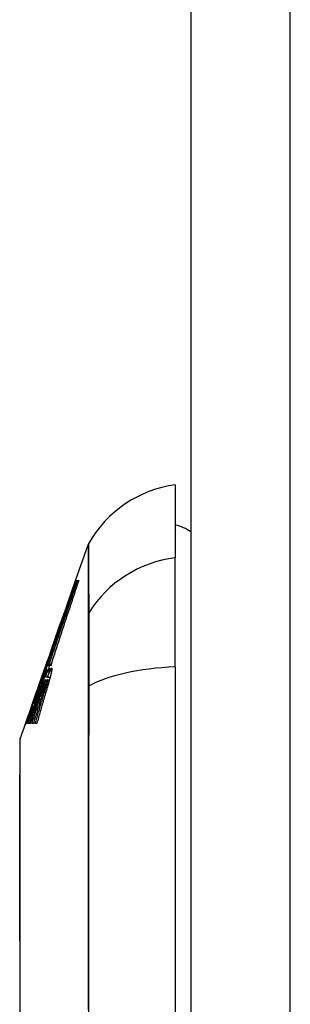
# Model space of a CAD drawing. Header units: inches. Extents: x 20 to 683, y 61 to 320.
# Tile 288 of 400: x 399.703 to 399.973, y 195.827 to 196.809. Entities that reach past the tile are written whole.
import ezdxf

# ---------------------------------------------------------------- set-up
doc = ezdxf.new("R2010")
doc.units = ezdxf.units.IN
doc.header["$MEASUREMENT"] = 0
doc.layers.add('Visible Edges(ANSI)', color=7, linetype='Continuous', lineweight=25)
doc.layers.add('Visible Tangent Edges(ANSI)', color=7, linetype='Continuous', lineweight=25)

msp = doc.modelspace()

# ---------------------------------------------------------------- linework, layer by layer
at = {"layer": 'Visible Edges(ANSI)'}
for p, q in [((399.874, 180.87473), (399.874, 210.59473)), ((399.85825, 196.34497), (399.85825, 196.2722)), ((399.75893, 196.24962), (399.77134, 196.28507)), ((399.85825, 196.16342), (399.85825, 196.2722)), ((399.7497, 196.22324), (399.75893, 196.24962)), ((399.75831, 196.24739), (399.75883, 196.24739)), ((399.75894, 196.24962), (399.7596, 196.24962)), ((399.75909, 196.24962), (399.7591, 196.24962)), ((399.7591, 196.24962), (399.75911, 196.24962)), ((399.75911, 196.24962), (399.7596, 196.24962)), ((399.7597, 196.24962), (399.7606, 196.24962)), ((399.76073, 196.24962), (399.76199, 196.24962)), ((399.7497, 196.22324), (399.74698, 196.21547)), ((399.74232, 196.20214), (399.74683, 196.21504)), ((399.74698, 196.21547), (399.74683, 196.21504)), ((399.73862, 196.19158), (399.74232, 196.20214)), ((399.73454, 196.17992), (399.73862, 196.19158)), ((399.7344, 196.17951), (399.73097, 196.16974)), ((399.72721, 196.15897), (399.72881, 196.16355)), ((399.72998, 196.16285), (399.7279, 196.15716)), ((399.72883, 196.16362), (399.72881, 196.16355)), ((399.72883, 196.16362), (399.73097, 196.16974)), ((399.73019, 196.16482), (399.72951, 196.16482)), ((399.72976, 196.16614), (399.7298, 196.16614)), ((399.73066, 196.16469), (399.72998, 196.16285)), ((399.73019, 196.16482), (399.73036, 196.16482)), ((399.73193, 196.16469), (399.73066, 196.16469)), ((399.73211, 196.16272), (399.73276, 196.16469)), ((399.73276, 196.16469), (399.73215, 196.16469)), ((399.73276, 196.16469), (399.73299, 196.16469)), ((399.73399, 196.16614), (399.7346, 196.16614)), ((399.85825, 196.16342), (399.85825, 195.30604)), ((399.72163, 196.14305), (399.72721, 196.15897)), ((399.72432, 196.15065), (399.72543, 196.15387)), ((399.7282, 196.16055), (399.72865, 196.16055)), ((399.72877, 196.1533), (399.72879, 196.1533)), ((399.72879, 196.1533), (399.73094, 196.1533)), ((399.72934, 196.16055), (399.73008, 196.16055)), ((399.73039, 196.16055), (399.73115, 196.16055)), ((399.73088, 196.15309), (399.73353, 196.15309)), ((399.72163, 196.14305), (399.7204, 196.13953)), ((399.7242, 196.14657), (399.7249, 196.14657)), ((399.72444, 196.15092), (399.72475, 196.15092)), ((399.72851, 196.1504), (399.73095, 196.1504)), ((399.73095, 196.1504), (399.73281, 196.1504)), ((399.70949, 196.10835), (399.7204, 196.13953)), ((399.71997, 196.13518), (399.72069, 196.13518)), ((399.7204, 196.13953), (399.7206, 196.13953)), ((399.7206, 196.13953), (399.7209, 196.13953)), ((399.71506, 196.12358), (399.71536, 196.12358)), ((399.71647, 196.12389), (399.71731, 196.12389)), ((399.71768, 196.1302), (399.71714, 196.1302)), ((399.71129, 196.11343), (399.71254, 196.11696)), ((399.71246, 196.11664), (399.71287, 196.11664)), ((399.70361, 196.09154), (399.70949, 196.10835)), ((399.71022, 196.10701), (399.7096, 196.10701)), ((399.71248, 196.10701), (399.71139, 196.10701)), ((399.71389, 196.10701), (399.71276, 196.10701)), ((399.71685, 196.10701), (399.71549, 196.10701)), ((399.72022, 196.10701), (399.7187, 196.10701))]:
    msp.add_line(p, q, dxfattribs=at)
at = {"layer": 'Visible Edges(ANSI)', "flags": 128}
for points in [[(399.7596, 196.24962), (399.75832, 196.2459), (399.75702, 196.24215), (399.75572, 196.23838), (399.7544, 196.23459), (399.75308, 196.23077), (399.75176, 196.22694), (399.75043, 196.22309), (399.74909, 196.21922), (399.74775, 196.21535), (399.74641, 196.21146), (399.74507, 196.20757), (399.74372, 196.20367), (399.74238, 196.19976), (399.74103, 196.19585), (399.73969, 196.19195), (399.73834, 196.18804), (399.737, 196.18414), (399.73566, 196.18024), (399.73432, 196.17636), (399.73299, 196.17248), (399.73167, 196.16862), (399.73035, 196.16477), (399.72903, 196.16094), (399.72773, 196.15712)], [(399.7279, 196.15716), (399.7292, 196.16098), (399.73051, 196.16481), (399.73182, 196.16865), (399.73315, 196.17252), (399.73447, 196.17639), (399.73581, 196.18028), (399.73714, 196.18417), (399.73848, 196.18807), (399.73982, 196.19197), (399.74116, 196.19588), (399.7425, 196.19978), (399.74385, 196.20368), (399.74519, 196.20758), (399.74653, 196.21147), (399.74787, 196.21536), (399.7492, 196.21923), (399.75054, 196.2231), (399.75186, 196.22694), (399.75319, 196.23078), (399.7545, 196.23459), (399.75581, 196.23838), (399.75711, 196.24215), (399.75841, 196.2459), (399.7597, 196.24962)], [(399.72951, 196.16482), (399.7307, 196.16823), (399.73189, 196.17165), (399.73309, 196.17509), (399.73429, 196.17853), (399.7355, 196.18199), (399.7367, 196.18545), (399.73791, 196.18892), (399.73912, 196.19239), (399.74034, 196.19587), (399.74155, 196.19935), (399.74276, 196.20283), (399.74397, 196.20631), (399.74519, 196.20978), (399.7464, 196.21325), (399.74761, 196.21672), (399.74881, 196.22018), (399.75002, 196.22362), (399.75122, 196.22706), (399.75241, 196.23049), (399.7536, 196.2339), (399.75479, 196.2373), (399.75597, 196.24068), (399.75714, 196.24404), (399.75831, 196.24739)], [(399.7606, 196.24962), (399.75942, 196.24617), (399.75824, 196.2427), (399.75705, 196.23922), (399.75586, 196.23572), (399.75467, 196.23221), (399.75347, 196.22868), (399.75227, 196.22515), (399.75107, 196.2216), (399.74987, 196.21805), (399.74866, 196.21449), (399.74746, 196.21093), (399.74625, 196.20736), (399.74504, 196.20378), (399.74384, 196.20021), (399.74263, 196.19664), (399.74143, 196.19306), (399.74023, 196.18949), (399.73903, 196.18593), (399.73784, 196.18237), (399.73665, 196.17881), (399.73546, 196.17526), (399.73428, 196.17173), (399.7331, 196.1682), (399.73193, 196.16469)], [(399.73215, 196.16469), (399.73332, 196.1682), (399.73449, 196.17173), (399.73567, 196.17527), (399.73685, 196.17881), (399.73804, 196.18237), (399.73923, 196.18593), (399.74042, 196.18949), (399.74162, 196.19306), (399.74282, 196.19664), (399.74402, 196.20021), (399.74522, 196.20378), (399.74642, 196.20735), (399.74762, 196.21092), (399.74883, 196.21449), (399.75003, 196.21805), (399.75123, 196.2216), (399.75243, 196.22514), (399.75363, 196.22868), (399.75482, 196.2322), (399.75601, 196.23572), (399.7572, 196.23921), (399.75838, 196.2427), (399.75956, 196.24617), (399.76073, 196.24962)], [(399.76199, 196.24962), (399.76083, 196.24615), (399.75967, 196.24266), (399.75851, 196.23916), (399.75734, 196.23565), (399.75617, 196.23213), (399.755, 196.22859), (399.75382, 196.22505), (399.75265, 196.2215), (399.75147, 196.21794), (399.7503, 196.21438), (399.74912, 196.21081), (399.74795, 196.20723), (399.74678, 196.20366), (399.7456, 196.20008), (399.74443, 196.1965), (399.74327, 196.19292), (399.7421, 196.18935), (399.74094, 196.18577), (399.73978, 196.18221), (399.73863, 196.17864), (399.73748, 196.17509), (399.73633, 196.17154), (399.73519, 196.16799), (399.73406, 196.16446)], [(399.75831, 196.24739), (399.75767, 196.24559), (399.75703, 196.24378), (399.75638, 196.24196), (399.75573, 196.24013), (399.75507, 196.23828), (399.75441, 196.23642), (399.75375, 196.23456), (399.75308, 196.23268), (399.75242, 196.2308), (399.75175, 196.22891), (399.75107, 196.22701), (399.7504, 196.22511), (399.74973, 196.2232), (399.74905, 196.22129), (399.74838, 196.21938), (399.7477, 196.21746), (399.74702, 196.21554), (399.74635, 196.21362), (399.74567, 196.2117), (399.745, 196.20978), (399.74432, 196.20787), (399.74365, 196.20596), (399.74298, 196.20405), (399.74232, 196.20214)], [(399.75236, 196.23065), (399.75264, 196.23144), (399.75291, 196.23224), (399.75318, 196.23303), (399.75346, 196.23382), (399.75373, 196.23461), (399.75401, 196.2354), (399.75428, 196.2362), (399.75455, 196.23699), (399.75483, 196.23778), (399.7551, 196.23857), (399.75538, 196.23936), (399.75565, 196.24015), (399.75592, 196.24095), (399.7562, 196.24174), (399.75647, 196.24253), (399.75675, 196.24332), (399.75702, 196.24411), (399.7573, 196.24489), (399.75757, 196.24568), (399.75784, 196.24647), (399.75812, 196.24726), (399.75839, 196.24805), (399.75867, 196.24883), (399.75894, 196.24962)], [(399.75893, 196.24962), (399.75893, 196.24962), (399.75893, 196.24962), (399.75894, 196.24962), (399.75894, 196.24962), (399.75894, 196.24962), (399.75894, 196.24962), (399.75895, 196.24962), (399.75895, 196.24962), (399.75896, 196.24962), (399.75896, 196.24962), (399.75897, 196.24962), (399.75897, 196.24962), (399.75898, 196.24962), (399.75899, 196.24962), (399.759, 196.24962), (399.759, 196.24962), (399.75901, 196.24962), (399.75902, 196.24962), (399.75903, 196.24962), (399.75904, 196.24962), (399.75905, 196.24962), (399.75907, 196.24962), (399.75908, 196.24962), (399.75909, 196.24962)], [(399.73862, 196.19158), (399.73825, 196.19052), (399.73788, 196.18946), (399.7375, 196.18839), (399.73713, 196.18733), (399.73676, 196.18626), (399.73639, 196.18519), (399.73602, 196.18412), (399.73564, 196.18305), (399.73527, 196.18198), (399.7349, 196.18091), (399.73453, 196.17984), (399.73415, 196.17877), (399.73378, 196.1777), (399.73341, 196.17662), (399.73304, 196.17555), (399.73267, 196.17448), (399.7323, 196.17341), (399.73193, 196.17233), (399.73156, 196.17126), (399.73119, 196.17019), (399.73082, 196.16912), (399.73045, 196.16805), (399.73009, 196.16698), (399.72972, 196.16592)], [(399.73454, 196.17992), (399.73453, 196.17991), (399.73453, 196.17989), (399.73452, 196.17987), (399.73452, 196.17985), (399.73451, 196.17984), (399.7345, 196.17982), (399.7345, 196.1798), (399.73449, 196.17978), (399.73449, 196.17977), (399.73448, 196.17975), (399.73447, 196.17973), (399.73447, 196.17972), (399.73446, 196.1797), (399.73446, 196.17968), (399.73445, 196.17966), (399.73444, 196.17965), (399.73444, 196.17963), (399.73443, 196.17961), (399.73443, 196.17959), (399.73442, 196.17958), (399.73441, 196.17956), (399.73441, 196.17954), (399.7344, 196.17952), (399.7344, 196.17951)], [(399.72751, 196.15982), (399.72764, 196.1602), (399.72776, 196.16054), (399.72787, 196.16084), (399.72796, 196.16111), (399.72805, 196.16134), (399.72812, 196.16153), (399.72818, 196.16169), (399.72823, 196.16182), (399.72827, 196.16191), (399.72829, 196.16197), (399.72831, 196.162), (399.72832, 196.16199), (399.72832, 196.16196), (399.7283, 196.1619), (399.72828, 196.16181), (399.72825, 196.16169), (399.7282, 196.16153), (399.72814, 196.16133), (399.72807, 196.1611), (399.72799, 196.16083), (399.72789, 196.16052), (399.72779, 196.16018), (399.72766, 196.15979), (399.72752, 196.15936)], [(399.72773, 196.15712), (399.72783, 196.15744), (399.72793, 196.15776), (399.72803, 196.15808), (399.72814, 196.1584), (399.72824, 196.15873), (399.72834, 196.15905), (399.72844, 196.15937), (399.72854, 196.15969), (399.72865, 196.16001), (399.72875, 196.16033), (399.72885, 196.16065), (399.72896, 196.16097), (399.72906, 196.16129), (399.72916, 196.16161), (399.72926, 196.16193), (399.72937, 196.16226), (399.72947, 196.16258), (399.72957, 196.1629), (399.72968, 196.16322), (399.72978, 196.16354), (399.72988, 196.16386), (399.72999, 196.16418), (399.73009, 196.1645), (399.73019, 196.16482)], [(399.72972, 196.16592), (399.72974, 196.16599), (399.72975, 196.16605), (399.72976, 196.16609), (399.72977, 196.16612), (399.72977, 196.16614), (399.72976, 196.16614), (399.72975, 196.16613), (399.72974, 196.1661), (399.72972, 196.16606), (399.7297, 196.16601), (399.72967, 196.16594), (399.72964, 196.16585), (399.7296, 196.16575), (399.72955, 196.16564), (399.72951, 196.16551), (399.72945, 196.16536), (399.72939, 196.1652), (399.72933, 196.16502), (399.72926, 196.16483), (399.72919, 196.16462), (399.72911, 196.16439), (399.72902, 196.16415), (399.72893, 196.16389), (399.72883, 196.16362)], [(399.73131, 196.15972), (399.73151, 196.16017), (399.7317, 196.16057), (399.73187, 196.16092), (399.73203, 196.16122), (399.73217, 196.16147), (399.73229, 196.16166), (399.73239, 196.1618), (399.73248, 196.16191), (399.73256, 196.16197), (399.73262, 196.162), (399.73267, 196.162), (399.73271, 196.16197), (399.73274, 196.16193), (399.73277, 196.16187), (399.73279, 196.16179), (399.7328, 196.16168), (399.7328, 196.16156), (399.7328, 196.16141), (399.73279, 196.16124), (399.73277, 196.16104), (399.73275, 196.16082), (399.73272, 196.16058), (399.73268, 196.16032), (399.73263, 196.16003)], [(399.73237, 196.16333), (399.73236, 196.16331), (399.73235, 196.16328), (399.73234, 196.16326), (399.73233, 196.16323), (399.73232, 196.16321), (399.73231, 196.16318), (399.7323, 196.16316), (399.73229, 196.16313), (399.73228, 196.16311), (399.73227, 196.16308), (399.73225, 196.16306), (399.73224, 196.16303), (399.73223, 196.163), (399.73222, 196.16298), (399.73221, 196.16295), (399.7322, 196.16293), (399.73219, 196.1629), (399.73218, 196.16287), (399.73217, 196.16285), (399.73215, 196.16282), (399.73214, 196.1628), (399.73213, 196.16277), (399.73212, 196.16274), (399.73211, 196.16272)], [(399.73406, 196.16446), (399.73409, 196.16471), (399.73412, 196.16494), (399.73414, 196.16515), (399.73415, 196.16534), (399.73416, 196.16551), (399.73416, 196.16565), (399.73416, 196.16578), (399.73415, 196.16589), (399.73413, 196.16598), (399.7341, 196.16605), (399.73407, 196.1661), (399.73403, 196.16613), (399.73398, 196.16614), (399.73391, 196.16612), (399.73383, 196.16606), (399.73373, 196.16595), (399.73361, 196.1658), (399.73348, 196.1656), (399.73333, 196.16534), (399.73317, 196.16504), (399.73299, 196.16469), (399.7328, 196.16429), (399.7326, 196.16384), (399.73237, 196.16333)], [(399.73331, 196.15931), (399.73341, 196.15954), (399.73351, 196.15976), (399.7336, 196.15997), (399.73369, 196.16017), (399.73378, 196.16036), (399.73386, 196.16054), (399.73394, 196.1607), (399.73402, 196.16086), (399.7341, 196.16101), (399.73417, 196.16115), (399.73424, 196.16127), (399.73431, 196.16139), (399.73438, 196.16151), (399.73447, 196.16164), (399.73456, 196.16176), (399.73466, 196.16187), (399.73476, 196.16195), (399.73485, 196.16199), (399.73494, 196.16198), (399.73503, 196.16191), (399.73509, 196.16178), (399.73513, 196.16158), (399.73516, 196.16131), (399.73515, 196.16096)], [(399.71276, 196.10701), (399.71348, 196.10923), (399.71421, 196.11146), (399.71493, 196.11369), (399.71566, 196.11593), (399.71639, 196.11817), (399.71712, 196.12041), (399.71785, 196.12265), (399.71859, 196.12489), (399.71932, 196.12713), (399.72006, 196.12937), (399.7208, 196.13162), (399.72154, 196.13386), (399.72227, 196.1361), (399.72301, 196.13834), (399.72375, 196.14057), (399.72449, 196.14281), (399.72523, 196.14504), (399.72597, 196.14727), (399.72671, 196.14949), (399.72744, 196.15171), (399.72818, 196.15393), (399.72892, 196.15614), (399.72965, 196.15835), (399.73039, 196.16055)], [(399.71997, 196.13518), (399.7203, 196.13623), (399.72064, 196.13729), (399.72098, 196.13835), (399.72131, 196.13941), (399.72165, 196.14047), (399.72199, 196.14153), (399.72233, 196.14259), (399.72267, 196.14365), (399.72301, 196.14471), (399.72336, 196.14577), (399.7237, 196.14683), (399.72404, 196.14789), (399.72439, 196.14895), (399.72473, 196.15001), (399.72508, 196.15106), (399.72542, 196.15212), (399.72577, 196.15318), (399.72611, 196.15423), (399.72646, 196.15529), (399.72681, 196.15634), (399.72715, 196.1574), (399.7275, 196.15845), (399.72785, 196.1595), (399.7282, 196.16055)], [(399.73008, 196.16055), (399.72971, 196.15954), (399.72933, 196.15853), (399.72896, 196.15752), (399.72859, 196.15652), (399.72822, 196.15551), (399.72784, 196.1545), (399.72747, 196.1535), (399.72709, 196.15249), (399.72672, 196.15147), (399.72634, 196.15046), (399.72596, 196.14943), (399.72558, 196.14841), (399.7252, 196.14738), (399.72482, 196.14634), (399.72443, 196.1453), (399.72404, 196.14425), (399.72364, 196.14319), (399.72325, 196.14212), (399.72285, 196.14104), (399.72244, 196.13995), (399.72204, 196.13885), (399.72162, 196.13774), (399.72121, 196.13662), (399.72079, 196.13549)], [(399.7252, 196.15226), (399.72507, 196.15188), (399.72494, 196.15149), (399.72481, 196.15109), (399.72468, 196.15069), (399.72454, 196.15029), (399.72441, 196.14989), (399.72427, 196.14948), (399.72413, 196.14907), (399.72399, 196.14866), (399.72385, 196.14824), (399.72371, 196.14782), (399.72357, 196.1474), (399.72343, 196.14697), (399.72328, 196.14654), (399.72314, 196.14611), (399.72299, 196.14568), (399.72284, 196.14524), (399.7227, 196.1448), (399.72255, 196.14436), (399.72239, 196.14392), (399.72224, 196.14347), (399.72209, 196.14302), (399.72194, 196.14257), (399.72178, 196.14211)], [(399.72865, 196.16055), (399.72846, 196.15997), (399.72828, 196.15939), (399.72809, 196.1588), (399.7279, 196.15822), (399.72772, 196.15764), (399.72753, 196.15706), (399.72734, 196.15648), (399.72716, 196.15589), (399.72697, 196.15531), (399.72678, 196.15473), (399.7266, 196.15415), (399.72641, 196.15356), (399.72623, 196.15298), (399.72604, 196.1524), (399.72586, 196.15182), (399.72567, 196.15123), (399.72549, 196.15065), (399.7253, 196.15007), (399.72512, 196.14948), (399.72493, 196.1489), (399.72475, 196.14832), (399.72456, 196.14773), (399.72438, 196.14715), (399.7242, 196.14657)], [(399.7242, 196.14657), (399.7244, 196.14713), (399.72461, 196.1477), (399.72482, 196.14826), (399.72503, 196.14883), (399.72524, 196.1494), (399.72545, 196.14998), (399.72566, 196.15055), (399.72588, 196.15113), (399.72609, 196.15171), (399.7263, 196.15229), (399.72652, 196.15287), (399.72673, 196.15345), (399.72695, 196.15404), (399.72716, 196.15463), (399.72738, 196.15521), (399.72759, 196.1558), (399.72781, 196.15639), (399.72803, 196.15698), (399.72825, 196.15758), (399.72846, 196.15817), (399.72868, 196.15876), (399.7289, 196.15936), (399.72912, 196.15995), (399.72934, 196.16055)], [(399.72752, 196.15936), (399.72745, 196.15914), (399.72738, 196.15891), (399.72731, 196.15868), (399.72723, 196.15844), (399.72715, 196.15819), (399.72707, 196.15794), (399.72698, 196.15768), (399.7269, 196.15742), (399.72681, 196.15714), (399.72672, 196.15686), (399.72662, 196.15657), (399.72653, 196.15628), (399.72643, 196.15598), (399.72633, 196.15567), (399.72622, 196.15535), (399.72612, 196.15503), (399.72601, 196.15471), (399.7259, 196.15437), (399.72579, 196.15404), (399.72567, 196.15369), (399.72556, 196.15334), (399.72544, 196.15299), (399.72532, 196.15263), (399.7252, 196.15226)], [(399.72543, 196.15387), (399.72554, 196.15418), (399.72565, 196.15449), (399.72575, 196.15479), (399.72586, 196.15509), (399.72596, 196.15538), (399.72606, 196.15567), (399.72615, 196.15595), (399.72625, 196.15622), (399.72634, 196.15649), (399.72644, 196.15676), (399.72653, 196.15702), (399.72661, 196.15727), (399.7267, 196.15752), (399.72678, 196.15776), (399.72686, 196.15799), (399.72694, 196.15822), (399.72702, 196.15844), (399.7271, 196.15865), (399.72717, 196.15886), (399.72724, 196.15907), (399.72731, 196.15927), (399.72738, 196.15946), (399.72744, 196.15964), (399.72751, 196.15982)], [(399.73115, 196.16055), (399.73105, 196.16025), (399.73096, 196.15994), (399.73086, 196.15964), (399.73076, 196.15934), (399.73066, 196.15904), (399.73056, 196.15874), (399.73046, 196.15843), (399.73036, 196.15813), (399.73026, 196.15783), (399.73016, 196.15753), (399.73006, 196.15723), (399.72996, 196.15692), (399.72986, 196.15662), (399.72976, 196.15632), (399.72967, 196.15602), (399.72957, 196.15572), (399.72947, 196.15541), (399.72937, 196.15511), (399.72927, 196.15481), (399.72917, 196.15451), (399.72907, 196.15421), (399.72897, 196.1539), (399.72887, 196.1536), (399.72877, 196.1533)], [(399.72879, 196.1533), (399.72891, 196.15362), (399.72902, 196.15394), (399.72914, 196.15426), (399.72926, 196.15457), (399.72938, 196.15487), (399.72949, 196.15518), (399.7296, 196.15548), (399.72972, 196.15577), (399.72983, 196.15606), (399.72994, 196.15635), (399.73005, 196.15663), (399.73015, 196.1569), (399.73026, 196.15717), (399.73037, 196.15743), (399.73047, 196.15769), (399.73057, 196.15794), (399.73067, 196.15818), (399.73077, 196.15842), (399.73086, 196.15865), (399.73096, 196.15888), (399.73105, 196.1591), (399.73114, 196.15931), (399.73123, 196.15952), (399.73131, 196.15972)], [(399.73263, 196.16003), (399.7326, 196.15985), (399.73256, 196.15966), (399.73252, 196.15946), (399.73248, 196.15924), (399.73243, 196.15902), (399.73237, 196.15878), (399.73232, 196.15854), (399.73226, 196.15828), (399.73219, 196.15801), (399.73212, 196.15773), (399.73205, 196.15744), (399.73198, 196.15714), (399.7319, 196.15684), (399.73182, 196.15653), (399.73173, 196.15621), (399.73165, 196.15588), (399.73156, 196.15555), (399.73147, 196.15521), (399.73137, 196.15487), (399.73128, 196.15452), (399.73118, 196.15417), (399.73108, 196.15381), (399.73098, 196.15345), (399.73088, 196.15309)], [(399.73088, 196.15309), (399.73099, 196.1534), (399.7311, 196.15371), (399.73121, 196.15401), (399.73132, 196.1543), (399.73143, 196.15459), (399.73154, 196.15488), (399.73165, 196.15516), (399.73175, 196.15544), (399.73186, 196.15571), (399.73196, 196.15598), (399.73206, 196.15624), (399.73217, 196.1565), (399.73227, 196.15676), (399.73237, 196.15701), (399.73247, 196.15726), (399.73256, 196.1575), (399.73266, 196.15774), (399.73276, 196.15798), (399.73285, 196.15821), (399.73294, 196.15843), (399.73304, 196.15866), (399.73313, 196.15888), (399.73322, 196.15909), (399.73331, 196.15931)], [(399.73463, 196.15765), (399.73459, 196.15744), (399.73454, 196.15723), (399.73449, 196.15702), (399.73444, 196.1568), (399.73439, 196.15658), (399.73434, 196.15635), (399.73429, 196.15612), (399.73423, 196.15589), (399.73417, 196.15565), (399.73412, 196.1554), (399.73405, 196.15516), (399.73399, 196.15491), (399.73393, 196.15465), (399.73387, 196.1544), (399.7338, 196.15414), (399.73373, 196.15387), (399.73366, 196.15361), (399.7336, 196.15334), (399.73353, 196.15307), (399.73345, 196.1528), (399.73338, 196.15253), (399.73331, 196.15225), (399.73324, 196.15197), (399.73316, 196.15169)], [(399.73515, 196.16096), (399.73515, 196.16088), (399.73515, 196.16079), (399.73514, 196.1607), (399.73513, 196.1606), (399.73512, 196.16049), (399.73511, 196.16039), (399.7351, 196.16027), (399.73508, 196.16016), (399.73507, 196.16004), (399.73505, 196.15991), (399.73503, 196.15978), (399.73501, 196.15964), (399.73499, 196.1595), (399.73496, 196.15936), (399.73494, 196.15921), (399.73491, 196.15906), (399.73488, 196.1589), (399.73485, 196.15873), (399.73482, 196.15856), (399.73478, 196.15839), (399.73475, 196.15821), (399.73471, 196.15803), (399.73467, 196.15784), (399.73463, 196.15765)], [(399.73063, 196.14284), (399.73019, 196.14135), (399.72975, 196.13986), (399.72931, 196.13838), (399.72887, 196.13689), (399.72843, 196.1354), (399.72799, 196.13391), (399.72755, 196.13241), (399.72711, 196.13092), (399.72668, 196.12943), (399.72624, 196.12794), (399.7258, 196.12644), (399.72537, 196.12495), (399.72493, 196.12345), (399.7245, 196.12196), (399.72407, 196.12046), (399.72364, 196.11897), (399.72321, 196.11747), (399.72278, 196.11598), (399.72235, 196.11448), (399.72192, 196.11299), (399.72149, 196.11149), (399.72107, 196.11), (399.72064, 196.1085), (399.72022, 196.10701)], [(399.7206, 196.13953), (399.72073, 196.1399), (399.72086, 196.14028), (399.72099, 196.14066), (399.72112, 196.14104), (399.72125, 196.14142), (399.72138, 196.1418), (399.72151, 196.14218), (399.72164, 196.14255), (399.72177, 196.14293), (399.7219, 196.1433), (399.72203, 196.14367), (399.72215, 196.14403), (399.72227, 196.14439), (399.7224, 196.14475), (399.72252, 196.1451), (399.72263, 196.14545), (399.72275, 196.14579), (399.72287, 196.14613), (399.72298, 196.14646), (399.72309, 196.14679), (399.7232, 196.1471), (399.7233, 196.14742), (399.72341, 196.14772), (399.72351, 196.14802)], [(399.72294, 196.14677), (399.72289, 196.14663), (399.72284, 196.14649), (399.72279, 196.14635), (399.72274, 196.1462), (399.72269, 196.14605), (399.72264, 196.14591), (399.72258, 196.14576), (399.72253, 196.14561), (399.72248, 196.14546), (399.72242, 196.14531), (399.72237, 196.14515), (399.72232, 196.145), (399.72226, 196.14484), (399.72221, 196.14468), (399.72215, 196.14453), (399.7221, 196.14437), (399.72204, 196.14421), (399.72198, 196.14404), (399.72193, 196.14388), (399.72187, 196.14372), (399.72181, 196.14355), (399.72175, 196.14338), (399.72169, 196.14322), (399.72163, 196.14305)], [(399.72398, 196.14973), (399.72395, 196.14963), (399.72392, 196.14954), (399.72388, 196.14944), (399.72385, 196.14934), (399.72381, 196.14924), (399.72377, 196.14913), (399.72373, 196.14902), (399.72369, 196.14891), (399.72365, 196.1488), (399.72361, 196.14868), (399.72357, 196.14856), (399.72353, 196.14844), (399.72348, 196.14832), (399.72344, 196.14819), (399.72339, 196.14806), (399.72335, 196.14793), (399.7233, 196.14779), (399.72325, 196.14765), (399.7232, 196.14751), (399.72315, 196.14737), (399.7231, 196.14723), (399.72305, 196.14708), (399.72299, 196.14693), (399.72294, 196.14677)], [(399.72351, 196.14802), (399.72365, 196.14844), (399.72378, 196.14884), (399.7239, 196.1492), (399.72401, 196.14952), (399.7241, 196.1498), (399.72418, 196.15005), (399.72425, 196.15026), (399.72431, 196.15044), (399.72435, 196.15059), (399.72439, 196.1507), (399.72441, 196.15079), (399.72443, 196.15086), (399.72444, 196.1509), (399.72444, 196.15092), (399.72443, 196.15091), (399.72442, 196.15089), (399.7244, 196.15085), (399.72437, 196.15078), (399.72434, 196.15068), (399.72429, 196.15056), (399.72423, 196.1504), (399.72416, 196.15022), (399.72408, 196.14999), (399.72398, 196.14973)], [(399.726, 196.14444), (399.72592, 196.1442), (399.72583, 196.14395), (399.72574, 196.14369), (399.72565, 196.14344), (399.72556, 196.14318), (399.72547, 196.14292), (399.72538, 196.14265), (399.72529, 196.14239), (399.7252, 196.14212), (399.72511, 196.14186), (399.72502, 196.14159), (399.72493, 196.14132), (399.72484, 196.14106), (399.72475, 196.14079), (399.72466, 196.14052), (399.72457, 196.14025), (399.72448, 196.13998), (399.72439, 196.13971), (399.7243, 196.13943), (399.72421, 196.13916), (399.72412, 196.13889), (399.72404, 196.13862), (399.72395, 196.13835), (399.72386, 196.13808)], [(399.7274, 196.14817), (399.72734, 196.14805), (399.72729, 196.14792), (399.72724, 196.14779), (399.72719, 196.14765), (399.72713, 196.14751), (399.72708, 196.14737), (399.72702, 196.14722), (399.72697, 196.14708), (399.72691, 196.14692), (399.72685, 196.14677), (399.72679, 196.14662), (399.72674, 196.14646), (399.72668, 196.1463), (399.72662, 196.14614), (399.72656, 196.14598), (399.7265, 196.14581), (399.72644, 196.14565), (399.72638, 196.14548), (399.72631, 196.14531), (399.72625, 196.14514), (399.72619, 196.14497), (399.72613, 196.14479), (399.72607, 196.14462), (399.726, 196.14444)], [(399.72636, 196.14175), (399.72642, 196.14193), (399.72647, 196.14212), (399.72653, 196.1423), (399.72659, 196.14248), (399.72664, 196.14267), (399.7267, 196.14285), (399.72676, 196.14303), (399.72681, 196.14321), (399.72687, 196.14339), (399.72692, 196.14357), (399.72698, 196.14375), (399.72703, 196.14393), (399.72709, 196.14411), (399.72714, 196.14429), (399.72719, 196.14447), (399.72725, 196.14465), (399.7273, 196.14482), (399.72735, 196.145), (399.72741, 196.14518), (399.72746, 196.14535), (399.72751, 196.14553), (399.72756, 196.1457), (399.72761, 196.14588), (399.72766, 196.14605)], [(399.72818, 196.14993), (399.72816, 196.14989), (399.72813, 196.14984), (399.72811, 196.14979), (399.72808, 196.14974), (399.72805, 196.14969), (399.72802, 196.14963), (399.728, 196.14957), (399.72797, 196.1495), (399.72793, 196.14944), (399.7279, 196.14937), (399.72787, 196.1493), (399.72784, 196.14922), (399.7278, 196.14915), (399.72777, 196.14907), (399.72773, 196.14899), (399.7277, 196.1489), (399.72766, 196.14882), (399.72763, 196.14873), (399.72759, 196.14864), (399.72755, 196.14855), (399.72751, 196.14846), (399.72747, 196.14837), (399.72744, 196.14827), (399.7274, 196.14817)], [(399.72898, 196.1461), (399.72892, 196.14593), (399.72886, 196.14576), (399.7288, 196.14559), (399.72874, 196.14542), (399.72868, 196.14524), (399.72862, 196.14507), (399.72856, 196.14489), (399.7285, 196.14471), (399.72844, 196.14454), (399.72838, 196.14436), (399.72832, 196.14418), (399.72825, 196.14399), (399.72819, 196.14381), (399.72813, 196.14363), (399.72807, 196.14344), (399.72801, 196.14326), (399.72795, 196.14307), (399.72788, 196.14289), (399.72782, 196.1427), (399.72776, 196.14251), (399.7277, 196.14232), (399.72764, 196.14213), (399.72758, 196.14194), (399.72751, 196.14175)], [(399.72766, 196.14605), (399.72771, 196.14621), (399.72775, 196.14636), (399.7278, 196.14652), (399.72784, 196.14667), (399.72788, 196.14682), (399.72793, 196.14697), (399.72797, 196.14712), (399.72801, 196.14726), (399.72805, 196.14741), (399.72808, 196.14755), (399.72812, 196.14769), (399.72816, 196.14782), (399.72819, 196.14796), (399.72822, 196.14809), (399.72826, 196.14821), (399.72829, 196.14833), (399.72832, 196.14845), (399.72835, 196.14857), (399.72837, 196.14869), (399.7284, 196.1488), (399.72842, 196.1489), (399.72845, 196.14901), (399.72847, 196.14911), (399.72849, 196.14921)], [(399.7277, 196.13735), (399.72776, 196.13756), (399.72783, 196.13777), (399.72789, 196.13798), (399.72795, 196.13819), (399.72802, 196.13841), (399.72808, 196.13862), (399.72814, 196.13883), (399.72821, 196.13904), (399.72827, 196.13925), (399.72833, 196.13946), (399.7284, 196.13968), (399.72846, 196.13989), (399.72853, 196.1401), (399.72859, 196.14031), (399.72865, 196.14052), (399.72871, 196.14074), (399.72878, 196.14095), (399.72884, 196.14116), (399.7289, 196.14137), (399.72897, 196.14158), (399.72903, 196.14179), (399.72909, 196.142), (399.72916, 196.14221), (399.72922, 196.14242)], [(399.72849, 196.14921), (399.72852, 196.14936), (399.72855, 196.1495), (399.72857, 196.14963), (399.72859, 196.14974), (399.72861, 196.14984), (399.72862, 196.14993), (399.72862, 196.15002), (399.72863, 196.15009), (399.72863, 196.15015), (399.72862, 196.1502), (399.72862, 196.15025), (399.72861, 196.15029), (399.7286, 196.15032), (399.72859, 196.15035), (399.72858, 196.15037), (399.72856, 196.15038), (399.72855, 196.15039), (399.72853, 196.1504), (399.72851, 196.15039), (399.72847, 196.15037), (399.72843, 196.15032), (399.72837, 196.15024), (399.72829, 196.15011), (399.72818, 196.14993)], [(399.73019, 196.14921), (399.73014, 196.14911), (399.7301, 196.14901), (399.73006, 196.1489), (399.73001, 196.1488), (399.72996, 196.14869), (399.72992, 196.14857), (399.72987, 196.14846), (399.72982, 196.14834), (399.72978, 196.14822), (399.72973, 196.1481), (399.72968, 196.14797), (399.72963, 196.14784), (399.72958, 196.14771), (399.72952, 196.14757), (399.72947, 196.14743), (399.72942, 196.14729), (399.72937, 196.14715), (399.72931, 196.14701), (399.72926, 196.14686), (399.72921, 196.14672), (399.72915, 196.14656), (399.7291, 196.14641), (399.72904, 196.14626), (399.72898, 196.1461)], [(399.72922, 196.14242), (399.72927, 196.1426), (399.72932, 196.14278), (399.72938, 196.14296), (399.72943, 196.14314), (399.72948, 196.14332), (399.72953, 196.14349), (399.72958, 196.14367), (399.72963, 196.14385), (399.72968, 196.14402), (399.72973, 196.1442), (399.72978, 196.14437), (399.72983, 196.14455), (399.72988, 196.14472), (399.72993, 196.1449), (399.72998, 196.14507), (399.73003, 196.14524), (399.73007, 196.14541), (399.73012, 196.14558), (399.73017, 196.14575), (399.73021, 196.14591), (399.73026, 196.14608), (399.7303, 196.14624), (399.73034, 196.14641), (399.73039, 196.14657)], [(399.73102, 196.14936), (399.73104, 196.14953), (399.73106, 196.14967), (399.73108, 196.1498), (399.73109, 196.14992), (399.73109, 196.15002), (399.73109, 196.1501), (399.73108, 196.15018), (399.73108, 196.15024), (399.73106, 196.15029), (399.73105, 196.15033), (399.73103, 196.15036), (399.73101, 196.15038), (399.73098, 196.15039), (399.73095, 196.1504), (399.73092, 196.1504), (399.73087, 196.15037), (399.73082, 196.15033), (399.73076, 196.15027), (399.73069, 196.15018), (399.7306, 196.15005), (399.73052, 196.1499), (399.73042, 196.1497), (399.73031, 196.14948), (399.73019, 196.14921)], [(399.73039, 196.14657), (399.73042, 196.14671), (399.73046, 196.14685), (399.7305, 196.14699), (399.73053, 196.14713), (399.73056, 196.14727), (399.7306, 196.1474), (399.73063, 196.14753), (399.73066, 196.14766), (399.73069, 196.14779), (399.73072, 196.14791), (399.73075, 196.14804), (399.73078, 196.14816), (399.7308, 196.14827), (399.73083, 196.14839), (399.73085, 196.1485), (399.73087, 196.14861), (399.7309, 196.14871), (399.73092, 196.14881), (399.73094, 196.14891), (399.73096, 196.14901), (399.73097, 196.1491), (399.73099, 196.14919), (399.731, 196.14928), (399.73102, 196.14936)], [(399.73316, 196.15169), (399.73307, 196.15134), (399.73297, 196.15099), (399.73287, 196.15064), (399.73278, 196.15028), (399.73268, 196.14991), (399.73257, 196.14955), (399.73247, 196.14918), (399.73237, 196.14882), (399.73226, 196.14845), (399.73216, 196.14808), (399.73205, 196.1477), (399.73195, 196.14733), (399.73184, 196.14695), (399.73173, 196.14658), (399.73162, 196.1462), (399.73151, 196.14583), (399.7314, 196.14545), (399.73129, 196.14508), (399.73118, 196.1447), (399.73107, 196.14433), (399.73096, 196.14395), (399.73085, 196.14358), (399.73074, 196.14321), (399.73063, 196.14284)], [(399.7096, 196.10701), (399.71, 196.10808), (399.71039, 196.10915), (399.71079, 196.11023), (399.71118, 196.11132), (399.71158, 196.1124), (399.71199, 196.1135), (399.71239, 196.1146), (399.7128, 196.1157), (399.71321, 196.11682), (399.71362, 196.11795), (399.71404, 196.11908), (399.71446, 196.12023), (399.71489, 196.12139), (399.71532, 196.12256), (399.71576, 196.12374), (399.7162, 196.12494), (399.71664, 196.12616), (399.7171, 196.12739), (399.71756, 196.12864), (399.71803, 196.12991), (399.7185, 196.13119), (399.71898, 196.1325), (399.71947, 196.13383), (399.71997, 196.13518)], [(399.72079, 196.13549), (399.72043, 196.13431), (399.72007, 196.13313), (399.71971, 196.13195), (399.71936, 196.13076), (399.719, 196.12958), (399.71865, 196.1284), (399.71829, 196.12721), (399.71794, 196.12603), (399.71759, 196.12484), (399.71724, 196.12365), (399.71689, 196.12247), (399.71655, 196.12128), (399.7162, 196.12009), (399.71586, 196.1189), (399.71551, 196.11772), (399.71517, 196.11653), (399.71483, 196.11534), (399.71449, 196.11415), (399.71415, 196.11296), (399.71382, 196.11177), (399.71348, 196.11058), (399.71315, 196.10939), (399.71282, 196.1082), (399.71248, 196.10701)], [(399.72386, 196.13808), (399.72344, 196.13679), (399.72302, 196.1355), (399.72261, 196.13421), (399.72219, 196.13292), (399.72177, 196.13162), (399.72135, 196.13033), (399.72094, 196.12904), (399.72052, 196.12774), (399.7201, 196.12645), (399.71968, 196.12515), (399.71927, 196.12386), (399.71885, 196.12256), (399.71844, 196.12126), (399.71802, 196.11997), (399.7176, 196.11867), (399.71719, 196.11737), (399.71678, 196.11608), (399.71636, 196.11478), (399.71595, 196.11348), (399.71553, 196.11219), (399.71512, 196.11089), (399.71471, 196.1096), (399.7143, 196.1083), (399.71389, 196.10701)], [(399.71549, 196.10701), (399.71588, 196.10826), (399.71626, 196.10951), (399.71665, 196.11076), (399.71704, 196.11202), (399.71743, 196.11327), (399.71781, 196.11452), (399.7182, 196.11578), (399.71859, 196.11703), (399.71898, 196.11828), (399.71937, 196.11953), (399.71976, 196.12079), (399.72015, 196.12204), (399.72055, 196.12329), (399.72094, 196.12455), (399.72133, 196.1258), (399.72172, 196.12705), (399.72211, 196.1283), (399.72251, 196.12955), (399.7229, 196.1308), (399.72329, 196.13205), (399.72369, 196.1333), (399.72408, 196.13455), (399.72448, 196.13579), (399.72487, 196.13704)], [(399.72596, 196.13683), (399.72557, 196.13559), (399.72519, 196.13436), (399.72481, 196.13312), (399.72442, 196.13188), (399.72404, 196.13064), (399.72366, 196.12939), (399.72328, 196.12815), (399.72289, 196.12691), (399.72251, 196.12567), (399.72213, 196.12442), (399.72175, 196.12318), (399.72137, 196.12194), (399.72099, 196.12069), (399.72061, 196.11945), (399.72023, 196.1182), (399.71986, 196.11696), (399.71948, 196.11572), (399.7191, 196.11447), (399.71872, 196.11323), (399.71835, 196.11198), (399.71797, 196.11074), (399.7176, 196.10949), (399.71722, 196.10825), (399.71685, 196.10701)], [(399.71721, 196.1302), (399.71739, 196.13072), (399.71756, 196.13121), (399.71773, 196.13169), (399.7179, 196.13216), (399.71805, 196.1326), (399.7182, 196.13303), (399.71834, 196.13344), (399.71848, 196.13382), (399.7186, 196.13418), (399.71873, 196.13454), (399.71886, 196.1349), (399.71898, 196.13526), (399.71911, 196.13562), (399.71923, 196.13598), (399.71936, 196.13634), (399.71948, 196.13669), (399.7196, 196.13705), (399.71973, 196.1374), (399.71985, 196.13776), (399.71997, 196.13811), (399.7201, 196.13847), (399.72022, 196.13882), (399.72034, 196.13917), (399.72047, 196.13953)], [(399.72178, 196.14211), (399.72162, 196.14162), (399.72145, 196.14113), (399.72128, 196.14064), (399.72111, 196.14015), (399.72094, 196.13966), (399.72078, 196.13917), (399.72061, 196.13867), (399.72044, 196.13818), (399.72027, 196.13768), (399.7201, 196.13719), (399.71993, 196.13669), (399.71976, 196.13619), (399.71958, 196.1357), (399.71941, 196.1352), (399.71924, 196.1347), (399.71907, 196.1342), (399.7189, 196.13371), (399.71872, 196.13321), (399.71855, 196.13271), (399.71838, 196.13221), (399.71821, 196.13171), (399.71803, 196.13121), (399.71786, 196.13071), (399.71768, 196.1302)], [(399.7187, 196.10701), (399.71907, 196.10827), (399.71944, 196.10954), (399.71981, 196.1108), (399.72018, 196.11207), (399.72055, 196.11334), (399.72092, 196.1146), (399.72129, 196.11587), (399.72166, 196.11713), (399.72204, 196.1184), (399.72241, 196.11967), (399.72279, 196.12093), (399.72316, 196.1222), (399.72354, 196.12346), (399.72391, 196.12473), (399.72429, 196.12599), (399.72467, 196.12726), (399.72504, 196.12852), (399.72542, 196.12978), (399.7258, 196.13104), (399.72618, 196.13231), (399.72656, 196.13357), (399.72694, 196.13483), (399.72732, 196.13609), (399.7277, 196.13735)], [(399.72487, 196.13704), (399.72493, 196.13724), (399.72499, 196.13743), (399.72506, 196.13763), (399.72512, 196.13782), (399.72518, 196.13802), (399.72524, 196.13822), (399.72531, 196.13841), (399.72537, 196.13861), (399.72543, 196.13881), (399.72549, 196.139), (399.72555, 196.1392), (399.72562, 196.1394), (399.72568, 196.13959), (399.72574, 196.13979), (399.7258, 196.13998), (399.72586, 196.14018), (399.72592, 196.14038), (399.72599, 196.14057), (399.72605, 196.14077), (399.72611, 196.14097), (399.72617, 196.14116), (399.72623, 196.14136), (399.7263, 196.14156), (399.72636, 196.14175)], [(399.72751, 196.14175), (399.72745, 196.14155), (399.72738, 196.14134), (399.72732, 196.14114), (399.72725, 196.14094), (399.72719, 196.14073), (399.72712, 196.14053), (399.72706, 196.14032), (399.72699, 196.14012), (399.72692, 196.13991), (399.72686, 196.13971), (399.72679, 196.13951), (399.72673, 196.1393), (399.72666, 196.1391), (399.7266, 196.13889), (399.72654, 196.13869), (399.72647, 196.13848), (399.72641, 196.13827), (399.72634, 196.13807), (399.72628, 196.13786), (399.72621, 196.13766), (399.72615, 196.13745), (399.72608, 196.13725), (399.72602, 196.13704), (399.72596, 196.13683)], [(399.71647, 196.12389), (399.7162, 196.12315), (399.71593, 196.12242), (399.71566, 196.1217), (399.71539, 196.12097), (399.71513, 196.12025), (399.71486, 196.11953), (399.71459, 196.11881), (399.71433, 196.11809), (399.71406, 196.11738), (399.7138, 196.11667), (399.71354, 196.11596), (399.71328, 196.11526), (399.71302, 196.11456), (399.71276, 196.11386), (399.7125, 196.11316), (399.71224, 196.11246), (399.71199, 196.11177), (399.71173, 196.11108), (399.71148, 196.1104), (399.71122, 196.10971), (399.71097, 196.10903), (399.71072, 196.10835), (399.71047, 196.10768), (399.71022, 196.10701)], [(399.71536, 196.12358), (399.71513, 196.12291), (399.71489, 196.12224), (399.71465, 196.12158), (399.71442, 196.12092), (399.71418, 196.12026), (399.71395, 196.11961), (399.71372, 196.11897), (399.71349, 196.11833), (399.71326, 196.1177), (399.71303, 196.11708), (399.71281, 196.11647), (399.71259, 196.11586), (399.71238, 196.11527), (399.71216, 196.1147), (399.71196, 196.11413), (399.71175, 196.11358), (399.71156, 196.11304), (399.71136, 196.11252), (399.71118, 196.11202), (399.711, 196.11154), (399.71082, 196.11107), (399.71065, 196.11063), (399.71049, 196.11021), (399.71034, 196.1098)], [(399.71139, 196.10701), (399.7116, 196.10771), (399.7118, 196.10841), (399.71201, 196.10912), (399.71222, 196.10982), (399.71243, 196.11053), (399.71264, 196.11123), (399.71285, 196.11194), (399.71306, 196.11264), (399.71327, 196.11335), (399.71348, 196.11405), (399.71369, 196.11475), (399.7139, 196.11546), (399.71411, 196.11616), (399.71433, 196.11686), (399.71454, 196.11757), (399.71475, 196.11827), (399.71497, 196.11897), (399.71518, 196.11968), (399.7154, 196.12038), (399.71561, 196.12108), (399.71582, 196.12178), (399.71604, 196.12248), (399.71626, 196.12319), (399.71647, 196.12389)], [(399.71334, 196.11886), (399.7134, 196.11902), (399.71346, 196.11917), (399.71352, 196.11933), (399.71358, 196.11949), (399.71364, 196.11966), (399.7137, 196.11983), (399.71377, 196.12001), (399.71383, 196.12019), (399.7139, 196.12037), (399.71397, 196.12055), (399.71404, 196.12074), (399.71411, 196.12094), (399.71418, 196.12114), (399.71425, 196.12134), (399.71433, 196.12154), (399.7144, 196.12175), (399.71448, 196.12197), (399.71456, 196.12218), (399.71464, 196.1224), (399.71472, 196.12263), (399.7148, 196.12286), (399.71489, 196.12309), (399.71497, 196.12333), (399.71506, 196.12358)], [(399.71714, 196.1302), (399.71698, 196.12974), (399.71681, 196.12928), (399.71665, 196.12881), (399.71649, 196.12835), (399.71633, 196.12788), (399.71616, 196.12742), (399.716, 196.12696), (399.71584, 196.1265), (399.71568, 196.12604), (399.71552, 196.12559), (399.71537, 196.12514), (399.71521, 196.12469), (399.71505, 196.12424), (399.7149, 196.1238), (399.71474, 196.12336), (399.71459, 196.12293), (399.71444, 196.1225), (399.7143, 196.12209), (399.71416, 196.12169), (399.71402, 196.12129), (399.71389, 196.12091), (399.71376, 196.12054), (399.71364, 196.12019), (399.71352, 196.11985)], [(399.70926, 196.10768), (399.70931, 196.10784), (399.70937, 196.10802), (399.70944, 196.1082), (399.7095, 196.10838), (399.70957, 196.10857), (399.70964, 196.10877), (399.70971, 196.10897), (399.70978, 196.10918), (399.70986, 196.1094), (399.70994, 196.10963), (399.71002, 196.10986), (399.7101, 196.11009), (399.71019, 196.11034), (399.71028, 196.11059), (399.71037, 196.11085), (399.71046, 196.11111), (399.71056, 196.11138), (399.71066, 196.11165), (399.71076, 196.11193), (399.71086, 196.11222), (399.71096, 196.11251), (399.71107, 196.11281), (399.71118, 196.11312), (399.71129, 196.11343)], [(399.71352, 196.11985), (399.71335, 196.11937), (399.7132, 196.11892), (399.71306, 196.11852), (399.71294, 196.11816), (399.71283, 196.11784), (399.71274, 196.11757), (399.71266, 196.11733), (399.7126, 196.11714), (399.71255, 196.11698), (399.71251, 196.11685), (399.71248, 196.11675), (399.71246, 196.11669), (399.71246, 196.11665), (399.71246, 196.11664), (399.71248, 196.11666), (399.71251, 196.11672), (399.71255, 196.11682), (399.71262, 196.11697), (399.7127, 196.11716), (399.71279, 196.11741), (399.71291, 196.1177), (399.71304, 196.11804), (399.71318, 196.11843), (399.71334, 196.11886)], [(399.71034, 196.1098), (399.71011, 196.1092), (399.70989, 196.10865), (399.70969, 196.10815), (399.70951, 196.1077), (399.70935, 196.10729), (399.7092, 196.10693), (399.70908, 196.10662), (399.70896, 196.10636), (399.70887, 196.10614), (399.70879, 196.10596), (399.70872, 196.10583), (399.70868, 196.10573), (399.70864, 196.10568), (399.70862, 196.10566), (399.70861, 196.10568), (399.70862, 196.10573), (399.70864, 196.10582), (399.70868, 196.10595), (399.70873, 196.10613), (399.7088, 196.10634), (399.70889, 196.10661), (399.70899, 196.10692), (399.70911, 196.10727), (399.70926, 196.10768)], [(399.70333, 196.08993), (399.70333, 196.0895), (399.70332, 196.08821), (399.70332, 196.08607), (399.70331, 196.08311), (399.7033, 196.07931), (399.70329, 196.07466), (399.70327, 196.06919), (399.70326, 196.06289), (399.70324, 196.0558), (399.70323, 196.04794), (399.70321, 196.03935), (399.70319, 196.03005), (399.70318, 196.02006), (399.70316, 196.00937), (399.70315, 195.99801), (399.70314, 195.98604), (399.70315, 195.97345), (399.70316, 195.96028), (399.70318, 195.94657), (399.70319, 195.93236), (399.70321, 195.91766), (399.70323, 195.90248), (399.70324, 195.88689), (399.70326, 195.87094), (399.70327, 195.85469), (399.70329, 195.8382), (399.7033, 195.82144)]]:
    msp.add_lwpolyline(points, dxfattribs=at)
at = {"layer": 'Visible Edges(ANSI)'}
for centre, radius, start, end in [((399.87457, 196.22799), 0.11811, 97.9413, 150.18311), ((399.85038, 196.26623), 0.03937, 53.1301, 78.46304), ((399.78063, 196.28182), 0.00984, 150.18311, 160.70995), ((399.70825, 196.08991), 0.00492, 160.70995, 179.82686)]:
    msp.add_arc(centre, radius, start, end, dxfattribs=at)
at = {"layer": 'Visible Tangent Edges(ANSI)'}
for p, q in [((399.973, 180.87473), (399.973, 210.59473)), ((399.77131, 196.21545), (399.77131, 196.21529)), ((399.72543, 196.15387), (399.72573, 196.15387)), ((399.72751, 196.15982), (399.72767, 196.15982)), ((399.73131, 196.15972), (399.73257, 196.15972)), ((399.73331, 196.15931), (399.73495, 196.15931)), ((399.72351, 196.14802), (399.72378, 196.14802)), ((399.72766, 196.14605), (399.72897, 196.14605)), ((399.72849, 196.14921), (399.73019, 196.14921)), ((399.72922, 196.14242), (399.73051, 196.14242)), ((399.73039, 196.14657), (399.73173, 196.14657)), ((399.73102, 196.14936), (399.73252, 196.14936)), ((399.77131, 196.14354), (399.77131, 196.14307)), ((399.72487, 196.13704), (399.72602, 196.13704)), ((399.72636, 196.14175), (399.72751, 196.14175)), ((399.7277, 196.13735), (399.72901, 196.13735)), ((399.71129, 196.11343), (399.7117, 196.11343)), ((399.71334, 196.11886), (399.71368, 196.11886)), ((399.70926, 196.10768), (399.70951, 196.10768))]:
    msp.add_line(p, q, dxfattribs=at)
at = {"layer": 'Visible Tangent Edges(ANSI)', "flags": 128}
for points in [[(399.77134, 196.28507), (399.77134, 196.28495), (399.77134, 196.28459), (399.77134, 196.28398), (399.77134, 196.28313), (399.77134, 196.28203), (399.77134, 196.28069), (399.77134, 196.27911), (399.77133, 196.27728), (399.77133, 196.2752), (399.77133, 196.27289), (399.77133, 196.27033), (399.77133, 196.26752), (399.77132, 196.26448), (399.77132, 196.26119), (399.77132, 196.25767), (399.77132, 196.25391), (399.77132, 196.24991), (399.77131, 196.24568), (399.77131, 196.24121), (399.77131, 196.23651), (399.77131, 196.23159), (399.77131, 196.22644), (399.77131, 196.22109), (399.77131, 196.21545)], [(399.7723, 196.21755), (399.77227, 196.22311), (399.77227, 196.22848), (399.77226, 196.23361), (399.77224, 196.23851), (399.77223, 196.24318), (399.77222, 196.24763), (399.77221, 196.25183), (399.7722, 196.25581), (399.77218, 196.25954), (399.77217, 196.26304), (399.77216, 196.2663), (399.77215, 196.26932), (399.77214, 196.2721), (399.77214, 196.27464), (399.77213, 196.27694), (399.77212, 196.27899), (399.77211, 196.28081), (399.77211, 196.28238), (399.7721, 196.28371), (399.7721, 196.28479), (399.7721, 196.28563), (399.77209, 196.28624), (399.77209, 196.2866), (399.77209, 196.28672)], [(399.77131, 196.21529), (399.77131, 196.21374), (399.77131, 196.21205), (399.77131, 196.21021), (399.77131, 196.20823), (399.77131, 196.2061), (399.77131, 196.20384), (399.77131, 196.20144), (399.77131, 196.1989), (399.77131, 196.19624), (399.77131, 196.19345), (399.77131, 196.19054), (399.77131, 196.18751), (399.77131, 196.18437), (399.77131, 196.18111), (399.77131, 196.17775), (399.77131, 196.17429), (399.77131, 196.17073), (399.77131, 196.16708), (399.77131, 196.16335), (399.77131, 196.15953), (399.77131, 196.15563), (399.77131, 196.15167), (399.77131, 196.14763), (399.77131, 196.14354)], [(399.7723, 196.14431), (399.77231, 196.14851), (399.77232, 196.15264), (399.77233, 196.15671), (399.77233, 196.1607), (399.77234, 196.16462), (399.77235, 196.16845), (399.77235, 196.17219), (399.77236, 196.17584), (399.77236, 196.17938), (399.77236, 196.18283), (399.77236, 196.18616), (399.77236, 196.18938), (399.77236, 196.19248), (399.77236, 196.19545), (399.77236, 196.1983), (399.77236, 196.20101), (399.77235, 196.20359), (399.77235, 196.20602), (399.77234, 196.20832), (399.77233, 196.21047), (399.77233, 196.21247), (399.77232, 196.21432), (399.77231, 196.21601), (399.7723, 196.21755)], [(399.77131, 196.14307), (399.77131, 196.12671), (399.77131, 196.11029), (399.77131, 196.09378), (399.77131, 196.07721), (399.77131, 196.06055), (399.77131, 196.04381), (399.77132, 196.027), (399.77132, 196.01013), (399.77132, 195.99318), (399.77132, 195.97618), (399.77132, 195.95912), (399.77133, 195.94202), (399.77133, 195.92487), (399.77133, 195.90767), (399.77133, 195.89045), (399.77133, 195.87319), (399.77134, 195.85592), (399.77134, 195.83862), (399.77134, 195.82131)], [(399.7721, 195.80446), (399.77211, 195.83915), (399.77212, 195.87379), (399.77214, 195.90834), (399.77215, 195.94275), (399.77217, 195.97699), (399.7722, 196.01101), (399.77222, 196.04478), (399.77224, 196.07826), (399.77227, 196.11144), (399.7723, 196.14431)], [(399.7033, 196.00819), (399.70332, 196.01471), (399.70333, 196.02099), (399.70335, 196.02704), (399.70337, 196.03284), (399.70338, 196.0384), (399.7034, 196.04371), (399.70342, 196.04876), (399.70343, 196.05355), (399.70345, 196.05808), (399.70347, 196.06233), (399.70348, 196.06631), (399.7035, 196.07001), (399.70351, 196.07343), (399.70353, 196.07655), (399.70354, 196.07939), (399.70355, 196.08193), (399.70357, 196.08417), (399.70358, 196.08612), (399.70358, 196.08777), (399.70359, 196.08912), (399.7036, 196.09018), (399.7036, 196.09093), (399.7036, 196.09139), (399.70361, 196.09154)], [(399.7033, 195.9636), (399.7033, 195.96561), (399.70329, 195.96761), (399.70329, 195.96959), (399.70329, 195.97156), (399.70328, 195.97352), (399.70328, 195.97546), (399.70328, 195.9774), (399.70328, 195.97932), (399.70328, 195.98122), (399.70328, 195.98312), (399.70328, 195.985), (399.70328, 195.98686), (399.70328, 195.98871), (399.70328, 195.99055), (399.70328, 195.99238), (399.70328, 195.99419), (399.70328, 195.99599), (399.70328, 195.99778), (399.70328, 195.99955), (399.70329, 196.0013), (399.70329, 196.00305), (399.70329, 196.00478), (399.7033, 196.00649), (399.7033, 196.00819)], [(399.70355, 195.81694), (399.70354, 195.82699), (399.70353, 195.83694), (399.70351, 195.84679), (399.7035, 195.85655), (399.70348, 195.86623), (399.70347, 195.87581), (399.70345, 195.88528), (399.70343, 195.89462), (399.70342, 195.90382), (399.7034, 195.91287), (399.70338, 195.92176), (399.70337, 195.93048), (399.70335, 195.93903), (399.70333, 195.9474), (399.70332, 195.9556), (399.7033, 195.9636)]]:
    msp.add_lwpolyline(points, dxfattribs=at)
at = {"layer": 'Visible Tangent Edges(ANSI)'}
for centre, major_axis, ratio, start_param, end_param in [((399.87457, 196.16178), (-0.11811, 0), 0.943995, 4.850991, 5.75935), ((399.78082, 196.2129), (-0.00984, -0.00008), 0.945463, 5.751833, 6.01554), ((399.87457, 196.12482), (-0.11811, 0), 0.32996, 4.850991, 5.75935), ((399.78082, 196.14269), (-0.00984, 0.00003), 0.32572, 5.760249, 6.023956)]:
    msp.add_ellipse(centre, major_axis=major_axis, ratio=ratio, start_param=start_param, end_param=end_param, dxfattribs=at)

doc.saveas('drawing.dxf')
